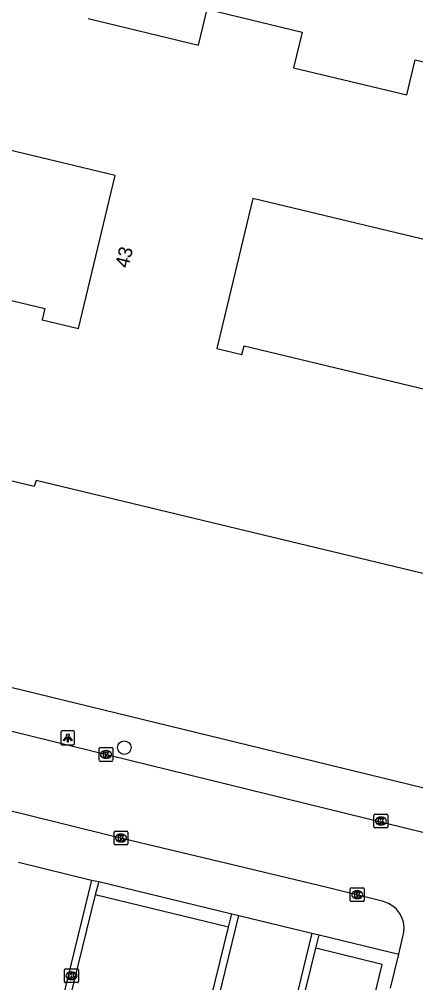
# Model space of a CAD drawing. Extents: x 162812 to 163818, y 381639 to 382470.
# Drawn here: x 163105.6 to 163134.2, y 382135.2 to 382204.9 of the extents above; entities that cross this region are included whole.
import ezdxf

# ---------------------------------------------------------------- set-up
doc = ezdxf.new("R2010")
doc.units = 0
for name, color, linetype in [('IMGEO_Boom', 7, 'Continuous'), ('IMGEO_Kolk', 7, 'Continuous'), ('IMGEO_Lichtpunt', 7, 'Continuous'), ('IMGEO_Pand', 7, 'Continuous'), ('IMGEO_Pand_nummerreeks', 7, 'Continuous'), ('IMGEO_Parkeervlak_open', 7, 'Continuous'), ('IMGEO_Rijbaan_lokaal_open', 7, 'Continuous'), ('IMGEO_Voetpad_open', 7, 'Continuous')]:
    doc.layers.add(name, color=color, linetype=linetype)

msp = doc.modelspace()

# ---------------------------------------------------------------- linework, layer by layer
at = {"layer": 'IMGEO_Boom'}
msp.add_circle((163113.183, 382152.209), 0.489, dxfattribs=at)
at = {"layer": 'IMGEO_Kolk'}
for p, q in [((163111.359, 382151.287), (163111.359, 382152.139)), ((163111.434, 382152.213), (163112.286, 382152.213)), ((163111.847, 382151.993), (163111.872, 382151.993)), ((163112.36, 382152.139), (163112.36, 382151.287)), ((163112.286, 382151.213), (163111.434, 382151.213)), ((163111.87, 382151.433), (163111.845, 382151.433)), ((163131.218, 382146.475), (163131.218, 382147.327)), ((163131.293, 382147.401), (163132.145, 382147.401)), ((163131.706, 382147.181), (163131.731, 382147.181)), ((163132.219, 382147.327), (163132.219, 382146.475)), ((163112.519, 382146.17), (163113.371, 382146.17)), ((163132.145, 382146.401), (163131.293, 382146.401)), ((163131.729, 382146.621), (163131.704, 382146.621)), ((163112.444, 382145.244), (163112.444, 382146.096)), ((163112.932, 382145.95), (163112.957, 382145.95)), ((163113.445, 382146.096), (163113.445, 382145.244)), ((163113.371, 382145.17), (163112.519, 382145.17)), ((163112.955, 382145.39), (163112.93, 382145.39)), ((163129.509, 382141.144), (163129.509, 382141.996)), ((163129.584, 382142.07), (163130.436, 382142.07)), ((163130.51, 382141.996), (163130.51, 382141.144)), ((163130.02, 382141.29), (163129.995, 382141.29)), ((163129.997, 382141.85), (163130.022, 382141.85)), ((163130.436, 382141.07), (163129.584, 382141.07)), ((163108.87, 382135.284), (163108.87, 382136.136)), ((163108.945, 382136.21), (163109.797, 382136.21)), ((163109.358, 382135.99), (163109.383, 382135.99)), ((163109.871, 382136.136), (163109.871, 382135.284)), ((163109.797, 382135.21), (163108.945, 382135.21)), ((163109.381, 382135.43), (163109.356, 382135.43))]:
    msp.add_line(p, q, dxfattribs=at)
for points in [[(163111.359, 382151.287), (163111.359, 382152.139)], [(163111.434, 382152.213), (163112.286, 382152.213)], [(163111.68, 382151.913), (163111.803, 382151.913), (163111.803, 382151.762), (163111.933, 382151.913), (163112.097, 382151.913), (163111.951, 382151.762), (163112.104, 382151.513), (163111.952, 382151.513), (163111.867, 382151.677), (163111.803, 382151.61), (163111.803, 382151.513), (163111.68, 382151.513), (163111.68, 382151.913)], [(163112.36, 382152.139), (163112.36, 382151.287)], [(163112.286, 382151.213), (163111.434, 382151.213)], [(163131.218, 382146.475), (163131.218, 382147.327)], [(163131.293, 382147.401), (163132.145, 382147.401)], [(163131.539, 382147.101), (163131.662, 382147.101), (163131.662, 382146.95), (163131.792, 382147.101), (163131.956, 382147.101), (163131.81, 382146.95), (163131.963, 382146.701), (163131.811, 382146.701), (163131.726, 382146.865), (163131.662, 382146.798), (163131.662, 382146.701), (163131.539, 382146.701), (163131.539, 382147.101)], [(163132.219, 382147.327), (163132.219, 382146.475)], [(163112.519, 382146.17), (163113.371, 382146.17)], [(163132.145, 382146.401), (163131.293, 382146.401)], [(163112.444, 382145.244), (163112.444, 382146.096)], [(163112.765, 382145.87), (163112.888, 382145.87), (163112.888, 382145.719), (163113.018, 382145.87), (163113.182, 382145.87), (163113.036, 382145.719), (163113.189, 382145.47), (163113.037, 382145.47), (163112.952, 382145.634), (163112.888, 382145.567), (163112.888, 382145.47), (163112.765, 382145.47), (163112.765, 382145.87)], [(163113.445, 382146.096), (163113.445, 382145.244)], [(163113.371, 382145.17), (163112.519, 382145.17)], [(163129.509, 382141.144), (163129.509, 382141.996)], [(163129.584, 382142.07), (163130.436, 382142.07)], [(163130.51, 382141.996), (163130.51, 382141.144)], [(163129.83, 382141.77), (163129.953, 382141.77), (163129.953, 382141.619), (163130.083, 382141.77), (163130.247, 382141.77), (163130.101, 382141.619), (163130.254, 382141.37), (163130.102, 382141.37), (163130.017, 382141.534), (163129.953, 382141.467), (163129.953, 382141.37), (163129.83, 382141.37), (163129.83, 382141.77)], [(163130.436, 382141.07), (163129.584, 382141.07)], [(163108.87, 382135.284), (163108.87, 382136.136)], [(163108.945, 382136.21), (163109.797, 382136.21)], [(163109.191, 382135.91), (163109.314, 382135.91), (163109.314, 382135.759), (163109.444, 382135.91), (163109.608, 382135.91), (163109.462, 382135.759), (163109.615, 382135.51), (163109.463, 382135.51), (163109.378, 382135.674), (163109.314, 382135.607), (163109.314, 382135.51), (163109.191, 382135.51), (163109.191, 382135.91)], [(163109.871, 382136.136), (163109.871, 382135.284)], [(163109.797, 382135.21), (163108.945, 382135.21)]]:
    msp.add_lwpolyline(points, dxfattribs=at)
for centre, start, end in [((163111.436, 382152.137), 91.55205, 178.44795), ((163111.436, 382152.137), 91.55205, 178.44795), ((163112.284, 382152.137), 1.55205, 88.44795), ((163112.284, 382152.137), 1.55205, 88.44795), ((163111.436, 382151.289), 181.55205, 268.44795), ((163111.436, 382151.289), 181.55205, 268.44795), ((163112.284, 382151.289), 271.55205, 358.44795), ((163112.284, 382151.289), 271.55205, 358.44795), ((163131.295, 382147.325), 91.55205, 178.44795), ((163131.295, 382147.325), 91.55205, 178.44795), ((163132.143, 382147.325), 1.55205, 88.44795), ((163132.143, 382147.325), 1.55205, 88.44795), ((163112.521, 382146.094), 91.55205, 178.44795), ((163112.521, 382146.094), 91.55205, 178.44795), ((163113.369, 382146.094), 1.55205, 88.44795), ((163113.369, 382146.094), 1.55205, 88.44795), ((163131.295, 382146.477), 181.55205, 268.44795), ((163131.295, 382146.477), 181.55205, 268.44795), ((163132.143, 382146.477), 271.55205, 358.44795), ((163132.143, 382146.477), 271.55205, 358.44795), ((163112.521, 382145.246), 181.55205, 268.44795), ((163112.521, 382145.246), 181.55205, 268.44795), ((163113.369, 382145.246), 271.55205, 358.44795), ((163113.369, 382145.246), 271.55205, 358.44795), ((163129.586, 382141.994), 91.55205, 178.44795), ((163129.586, 382141.994), 91.55205, 178.44795), ((163130.434, 382141.994), 1.55205, 88.44795), ((163130.434, 382141.994), 1.55205, 88.44795), ((163129.586, 382141.146), 181.55205, 268.44795), ((163129.586, 382141.146), 181.55205, 268.44795), ((163130.434, 382141.146), 271.55205, 358.44795), ((163130.434, 382141.146), 271.55205, 358.44795), ((163108.947, 382136.134), 91.55205, 178.44795), ((163108.947, 382136.134), 91.55205, 178.44795), ((163109.795, 382136.134), 1.55205, 88.44795), ((163109.795, 382136.134), 1.55205, 88.44795), ((163108.947, 382135.286), 181.55205, 268.44795), ((163108.947, 382135.286), 181.55205, 268.44795), ((163109.795, 382135.286), 271.55205, 358.44795), ((163109.795, 382135.286), 271.55205, 358.44795)]:
    msp.add_arc(centre, 0.0765, start, end, dxfattribs=at)
for centre, major_axis, ratio, start_param, end_param in [((163111.846, 382151.713), (-0.387, 0.002), 0.722429, 4.712389, 7.853982), ((163111.871, 382151.713), (-0.39, 0.002), 0.717154, 1.570796, 4.712389), ((163131.705, 382146.901), (-0.387, 0.002), 0.722429, 4.712389, 7.853982), ((163131.73, 382146.901), (-0.39, 0.002), 0.717154, 1.570796, 4.712389), ((163112.931, 382145.67), (-0.387, 0.002), 0.722429, 4.712389, 7.853982), ((163112.956, 382145.67), (-0.39, 0.002), 0.717154, 1.570796, 4.712389), ((163129.996, 382141.57), (-0.387, 0.002), 0.722429, 4.712389, 7.853982), ((163130.021, 382141.57), (-0.39, 0.002), 0.717154, 1.570796, 4.712389), ((163109.357, 382135.71), (-0.387, 0.002), 0.722429, 4.712389, 7.853982), ((163109.382, 382135.71), (-0.39, 0.002), 0.717154, 1.570796, 4.712389)]:
    msp.add_ellipse(centre, major_axis=major_axis, ratio=ratio, start_param=start_param, end_param=end_param, dxfattribs=at)
at = {"layer": 'IMGEO_Lichtpunt'}
for p, q in [((163108.6, 382153.314), (163108.6, 382152.507)), ((163108.6, 382153.314), (163108.6, 382152.507)), ((163109.502, 382153.409), (163108.694, 382153.409)), ((163109.502, 382153.409), (163108.694, 382153.409)), ((163109.596, 382152.507), (163109.596, 382153.314)), ((163109.596, 382152.507), (163109.596, 382153.314)), ((163108.694, 382152.413), (163109.502, 382152.413)), ((163108.694, 382152.413), (163109.502, 382152.413))]:
    msp.add_line(p, q, dxfattribs=at)
for points in [[(163108.974, 382152.978), (163109.013, 382152.95), (163108.825, 382152.688), (163108.787, 382152.715), (163108.974, 382152.978)], [(163109.076, 382152.93), (163109.123, 382152.93), (163109.123, 382152.608), (163109.076, 382152.608), (163109.076, 382152.93)], [(163109.186, 382152.95), (163109.224, 382152.977), (163109.411, 382152.715), (163109.372, 382152.687), (163109.186, 382152.95)]]:
    msp.add_lwpolyline(points, dxfattribs=at)
msp.add_circle((163109.099, 382153.112), 0.0994, dxfattribs=at)
for centre, start, end in [((163108.694, 382153.314), 90, 180), ((163108.694, 382153.314), 90, 180), ((163109.502, 382153.314), 0, 90), ((163109.502, 382153.314), 0, 90), ((163108.694, 382152.507), 180, 270), ((163108.694, 382152.507), 180, 270), ((163109.502, 382152.507), 270, 0), ((163109.502, 382152.507), 270, 360)]:
    msp.add_arc(centre, 0.0946, start, end, dxfattribs=at)
at = {"layer": 'IMGEO_Pand'}
for points in [[(163112.528, 382193.574), (163083.017, 382200.67), (163084.847, 382208.279)], [(163110.58, 382204.923), (163118.542, 382203.008), (163119.164, 382205.595), (163126.021, 382203.946), (163125.402, 382201.37), (163133.59, 382199.401), (163134.203, 382201.949), (163140.877, 382200.344)], [(163135.255, 382164.677), (163106.82, 382171.515), (163106.667, 382171.08), (163099.322, 382172.846), (163102.294, 382185.201), (163107.439, 382183.964), (163107.244, 382183.152), (163109.87, 382182.521), (163112.528, 382193.574)], [(163142.059, 382187.213), (163122.478, 382191.922), (163119.869, 382181.071), (163121.683, 382180.635), (163121.833, 382181.262), (163136.107, 382177.83)]]:
    msp.add_lwpolyline(points, dxfattribs=at)
at = {"layer": 'IMGEO_Parkeervlak_open'}
for points in [[(163120.718, 382139.213), (163111.085, 382141.568)], [(163128.65, 382123.499), (163131.809, 382136.528), (163127.019, 382137.696)]]:
    msp.add_lwpolyline(points, dxfattribs=at)
at = {"layer": 'IMGEO_Rijbaan_lokaal_open'}
for points in [[(163073.057, 382162.84), (163080.292, 382160.099), (163088.105, 382157.675), (163100.812, 382154.423), (163165.995, 382138.411)], [(163131.918, 382141.069), (163127.835, 382142.089), (163121.516, 382143.609), (163112.22, 382145.831), (163105.897, 382147.393), (163098.092, 382149.278)], [(163105.54, 382143.912), (163110.806, 382142.611)], [(163110.806, 382142.611), (163107.389, 382128.602)], [(163110.806, 382142.611), (163111.342, 382142.534)], [(163111.342, 382142.534), (163111.085, 382141.568)], [(163111.085, 382141.568), (163108.609, 382131.441)], [(163118.027, 382126.049), (163121.453, 382140.059)], [(163120.718, 382139.213), (163120.952, 382140.197)], [(163120.952, 382140.197), (163121.453, 382140.059)], [(163121.453, 382140.059), (163126.734, 382138.788)], [(163118.236, 382129.094), (163120.718, 382139.213)], [(163126.734, 382138.788), (163123.325, 382124.777)], [(163126.734, 382138.788), (163127.256, 382138.666)], [(163127.019, 382137.696), (163127.256, 382138.666)], [(163133.023, 382137.267), (163133.375, 382138.855)], [(163123.825, 382124.657), (163127.019, 382137.696)], [(163132.413, 382134.805), (163133.023, 382137.267)]]:
    msp.add_lwpolyline(points, dxfattribs=at)
msp.add_arc((163131.39, 382139.135), 2.004, 351.96281, 74.73381, dxfattribs=at)
at = {"layer": 'IMGEO_Voetpad_open'}
for points in [[(163071.74, 382166.782), (163081.213, 382162.978), (163089.555, 382160.344), (163135.606, 382149.117)], [(163111.342, 382142.534), (163120.952, 382140.197)], [(163127.256, 382138.666), (163133.023, 382137.267)]]:
    msp.add_lwpolyline(points, dxfattribs=at)

# ---------------------------------------------------------------- texts
at = {"layer": 'IMGEO_Pand_nummerreeks'}
msp.add_text('43', height=1, rotation=76.47841, dxfattribs=at).set_placement((163113.479, 382186.837))

doc.saveas('drawing.dxf')
